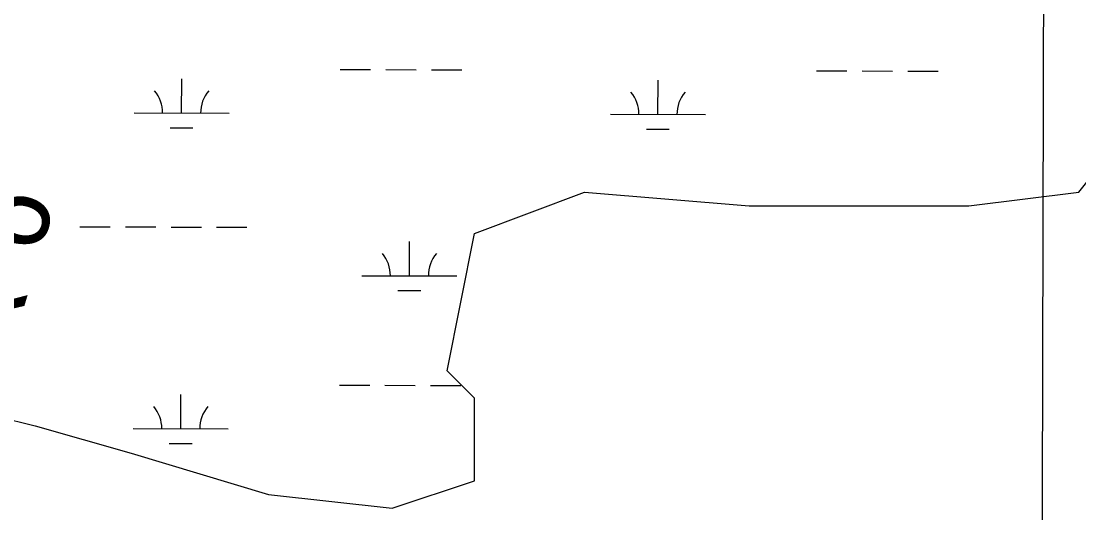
# Model space of a CAD drawing. Extents: x 3161514 to 3199414, y 831166 to 856601.
# Drawn here: x 3185603 to 3186717, y 853181 to 853700 of the extents above; entities that cross this region are included whole.
import ezdxf

# ---------------------------------------------------------------- set-up
doc = ezdxf.new("R2010")
doc.units = 0
for name, color, linetype in [('V-GRID-MAJR', 7, 'Continuous'), ('V-RIVR-RANG-IDEN', 7, 'Continuous'), ('V-WETL-SWMP', 7, 'Continuous')]:
    doc.layers.add(name, color=color, linetype=linetype)

msp = doc.modelspace()

# ---------------------------------------------------------------- linework, layer by layer
at = {"layer": 'V-GRID-MAJR'}
msp.add_spline([(3186635.62, 836575.0310000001), (3186651.484, 842634.341), (3186667.355, 848696.736), (3186683.227, 854759.171), (3186683.235, 854762.214)], degree=3, dxfattribs=at)
at = {"layer": 'V-WETL-SWMP'}
for p, q in [((3185939.1900422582, 853648.6159219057), (3185971.1899201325, 853648.5275136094)), ((3185987.18985907, 853648.4833094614), (3186019.189736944, 853648.3949011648)), ((3186035.1896758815, 853648.3506970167), (3186067.1895537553, 853648.2622887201)), ((3186441.096126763, 853647.2292709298), (3186473.096004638, 853647.1408626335)), ((3186489.0959435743, 853647.0966584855), (3186521.095821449, 853647.0082501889)), ((3186537.095760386, 853646.9640460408), (3186569.0956382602, 853646.8756377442)), ((3185771.998404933, 853602.6476567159), (3185772.0978642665, 853638.6475193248)), ((3186273.904489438, 853601.2610057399), (3186274.0039487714, 853637.2608683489)), ((3185721.9985957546, 853602.785794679), (3185821.9982141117, 853602.5095187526)), ((3186223.90468026, 853601.399143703), (3186323.9042986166, 853601.1228677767)), ((3185759.955818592, 853587.2498687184), (3185783.9557269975, 853587.1835624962)), ((3186261.8619030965, 853585.8632177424), (3186285.8618115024, 853585.7969115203)), ((3186717.345, 853519.305), (3186775.227, 853591.714)), ((3186080.64, 853475.8599999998), (3186196.404, 853519.305)), ((3186196.404, 853519.305), (3186370.051, 853504.8229999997)), ((3186601.58, 853504.8229999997), (3186717.345, 853519.305)), ((3186370.051, 853504.8229999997), (3186601.58, 853504.8229999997)), ((3185664.8230854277, 853482.8722992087), (3185696.822963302, 853482.7838909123)), ((3185712.8229022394, 853482.7396867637), (3185744.8227801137, 853482.6512784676)), ((3185760.822719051, 853482.6070743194), (3185792.8225969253, 853482.518666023)), ((3185808.8225358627, 853482.4744618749), (3185840.822413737, 853482.3860535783)), ((3186051.699, 853331.0419999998), (3186080.64, 853475.8599999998)), ((3186011.9975719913, 853431.1709423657), (3186012.097031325, 853467.1708049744)), ((3185961.997762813, 853431.3090803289), (3186061.9973811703, 853431.0328044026)), ((3185999.9549856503, 853415.7731543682), (3186023.954894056, 853415.7068481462)), ((3186080.64, 853302.078), (3186051.699, 853331.0419999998)), ((3185443.935, 853316.56), (3185617.582, 853273.115)), ((3185771.0793039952, 853269.9739263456), (3185771.178763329, 853305.9737889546)), ((3185938.2709413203, 853315.9421915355), (3185970.270819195, 853315.8537832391)), ((3185986.270758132, 853315.8095790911), (3186018.2706360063, 853315.7211707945)), ((3186034.2705749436, 853315.6769666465), (3186066.270452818, 853315.5885583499)), ((3186080.64, 853215.188), (3186080.64, 853302.078)), ((3185617.582, 853273.1149999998), (3185718.876, 853244.1509999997)), ((3185721.0794948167, 853270.1120643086), (3185821.079113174, 853269.8357883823)), ((3185759.036717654, 853254.5761383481), (3185783.03662606, 853254.509832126)), ((3185718.876, 853244.1509999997), (3185863.5810000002, 853200.7059999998)), ((3185993.816, 853186.2239999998), (3186080.64, 853215.188)), ((3185863.5810000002, 853200.7059999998), (3185993.816, 853186.2239999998))]:
    msp.add_line(p, q, dxfattribs=at)
for centre, radius, start, end in [((3185716.7569914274, 853603.2750810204), 35.24628790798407, 359.06988529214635, 40.61354362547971), ((3185827.2424419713, 853602.9698351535), 35.246287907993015, 139.06988228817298, 180.6135406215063), ((3186218.663075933, 853601.8884300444), 35.24628790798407, 359.06988529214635, 40.61354362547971), ((3186329.148526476, 853601.5831841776), 35.246287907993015, 139.06988228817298, 180.6135406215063), ((3185956.7561584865, 853431.7983666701), 35.24628790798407, 359.06988529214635, 40.61354362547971), ((3186067.24160903, 853431.4931208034), 35.246287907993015, 139.06988228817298, 180.6135406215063), ((3185715.83789049, 853270.6013506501), 35.24628790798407, 359.06988529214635, 40.61354362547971), ((3185826.323341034, 853270.2961047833), 35.246287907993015, 139.06988228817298, 180.6135406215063)]:
    msp.add_arc(centre, radius, start, end, dxfattribs=at)

# ---------------------------------------------------------------- texts
at = {"layer": 'V-RIVR-RANG-IDEN'}
msp.add_text('R-6', height=82.99999800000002, rotation=73.29389891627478, dxfattribs=at).set_placement((3185588.1720000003, 853339.035))

doc.saveas('drawing.dxf')
